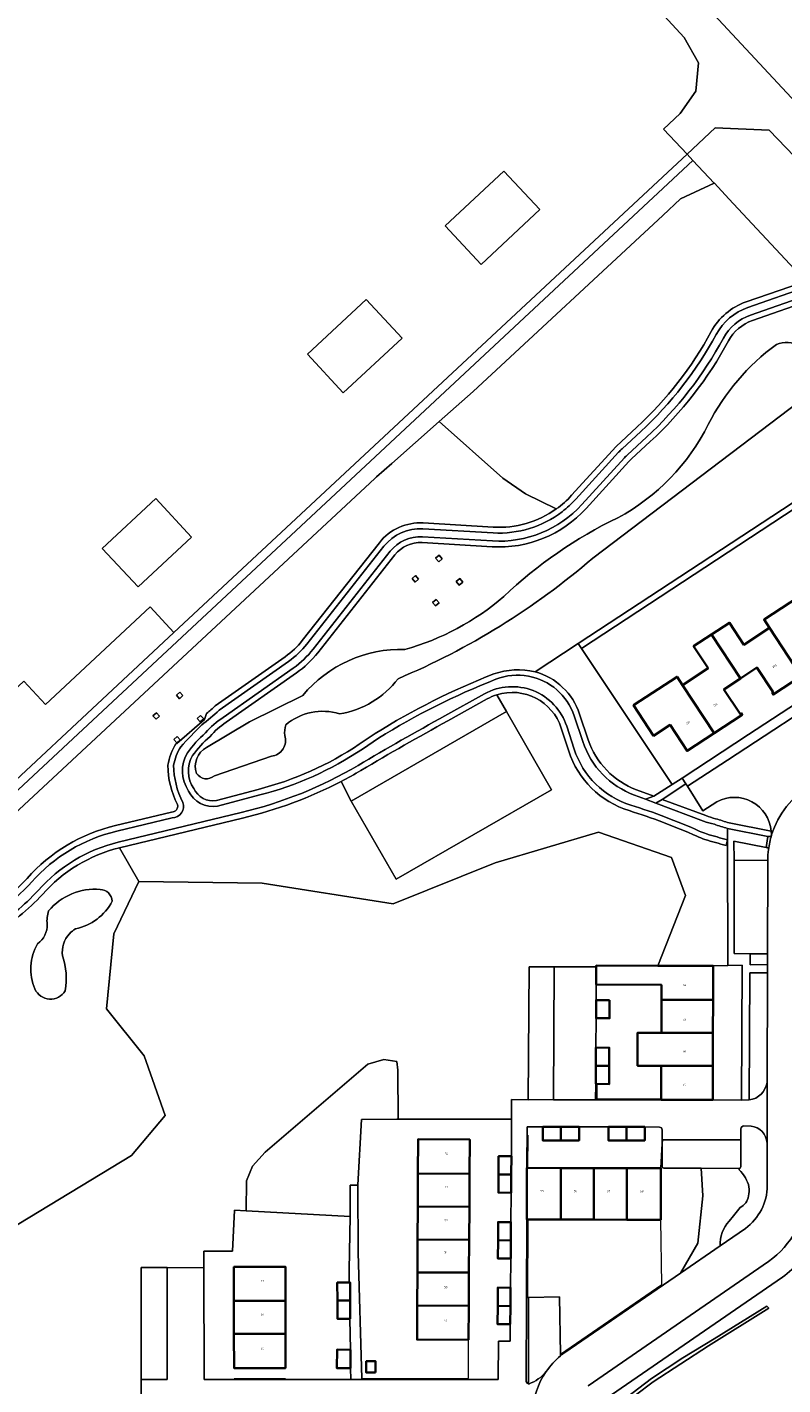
# Model space of a CAD drawing. Header units: metres. Extents: x 197700 to 204338, y 317132 to 325229.
# Tile 322 of 656: x 199390 to 199521, y 319843 to 320078. Entities that reach past the tile are written whole.
import ezdxf
from ezdxf.enums import TextEntityAlignment as Align

# ---------------------------------------------------------------- set-up
doc = ezdxf.new("R2010")
doc.units = ezdxf.units.M
for name, color, linetype, lineweight in [('B-WE-GR-BEPLANTING_CULTUUR_BOSPLANTSOEN-GV', 90, 'Continuous', 18), ('B-WE-GR-BEPLANTING_CULTUUR_HEESTERS-GV', 90, 'Continuous', 18), ('B-WE-IE-TERREINAFSCHEIDING_KUNSTMATIG_HEKWERK-G', 20, 'IE-TERREINAFSCHEIDING-KUNSTMATIG', 18), ('B-WE-IE-TERREINAFSCHEIDING_KUNSTMATIG_MUUR-GV', 90, 'Continuous', 18), ('B-WE-KL-ET_HS_LANDELIJK HOOGSPANNINGSNET-GV', 10, 'Continuous', 18), ('B-WE-OG-BEBOUWING-GV', 7, 'Continuous', 35), ('B-WE-OG-BEBOUWING-T18', 10, 'Continuous', 18), ('B-WE-OG-TERREIN_CULTUURSCHEIDING-GV', 7, 'Continuous', 18), ('B-WE-OG-TERREIN_ERF-GV', 7, 'Continuous', 18), ('B-WE-OG-WATER-GV', 130, 'Continuous', 18), ('B-WE-VH-ONVERHARD-GV', 252, 'Continuous', 18), ('B-WE-VH-VERHARDING_ASFALT-GV', 252, 'Continuous', 18), ('B-WE-VH-VERHARDING_BETONSTRAATSTEEN-GV', 252, 'Continuous', 18), ('B-WE-VH-VERHARDING_OPEN-GV', 252, 'Continuous', 18), ('B-WE-VH-VERHARDING_STRAATBAKSTEEN-GV', 252, 'Continuous', 18), ('B-WE-VH-VERHARDING_TEGEL-GV', 252, 'Continuous', 18)]:
    doc.layers.add(name, color=color, linetype=linetype, lineweight=lineweight)
doc.styles.add('NLCS-ISO-M200-T18', font='NLCS-ISO.ttf', dxfattribs={"height": 0.36})
doc.linetypes.add('IE-TERREINAFSCHEIDING-KUNSTMATIG', pattern='A,4,[82,NLCS.SHX,S=0.75,R=90,X=0,Y=0],4,-2', length=10)

msp = doc.modelspace()

# ---------------------------------------------------------------- linework, layer by layer
at = {"layer": 'B-WE-GR-BEPLANTING_CULTUUR_BOSPLANTSOEN-GV'}
for points in [[(199569, 320079.687), (199567.537, 320078.302), (199551.711, 320063.237), (199522.815, 320036.204), (199511.425, 320048.386), (199508.912, 320051.101), (199508.894, 320051.093), (199503.07, 320048.37), (199500, 320045.522), (199467.16, 320015.06), (199461.243, 320009.839), (199472.301, 320000.058), (199476.197, 319997.345), (199481.527, 319994.733)], [(199514.4, 320030.551), (199523.974, 320033.867)], [(199484.171, 319997.085), (199491.901, 320005.555), (199495.503, 320008.883)], [(199409.628, 319844.045), (199409.625, 319863.422), (199414.125, 319863.423), (199420.51, 319863.385), (199420.475, 319866.272), (199425.449, 319866.255), (199425.787, 319873.356), (199427.829, 319873.242), (199427.87, 319878.449), (199428.893, 319880.999), (199431.101, 319883.395), (199448.885, 319898.655), (199451.671, 319899.445), (199453.938, 319899.062), (199454.112, 319897.582), (199454.124, 319889.106), (199473.777, 319889.117), (199473.786, 319892.492), (199476.666, 319892.47), (199476.843, 319915.487), (199481.179, 319915.475), (199488.447, 319915.454), (199488.448, 319915.697), (199499.123, 319915.67), (199503.886, 319927.842), (199501.491, 319934.379), (199488.843, 319938.794), (199470.973, 319933.466), (199453.287, 319926.376), (199430.566, 319929.957), (199409.234, 319930.252), (199404.895, 319921.182), (199403.606, 319908.202), (199410.171, 319900.079), (199413.819, 319889.733), (199407.969, 319882.81), (199372.396, 319861.317)], [(199361.503, 319812.799), (199361.509, 319811.578), (199371.731, 319819.743), (199371.593, 319826.196), (199371.811, 319830.63), (199372.309, 319831.225), (199372.206, 319835.04), (199372.045, 319841.015), (199375.218, 319840.981), (199409.628, 319841.049), (199409.628, 319844.045)]]:
    msp.add_lwpolyline(points, dxfattribs=at)
for points in [[(199508.359, 320025.412, -0.1865524), (199514.4, 320030.551)], [(199495.503, 320008.883, 0.0821225), (199508.359, 320025.412)], [(199481.527, 319994.733, 0.0665536), (199484.171, 319997.085)]]:
    msp.add_lwpolyline(points, format="xyb", dxfattribs=at)
at = {"layer": 'B-WE-GR-BEPLANTING_CULTUUR_HEESTERS-GV'}
for points in [[(199506.606, 319880.603), (199506.891, 319875.83), (199506.073, 319867.643), (199503.018, 319862.46), (199509.917, 319867.197)], [(199513.188, 319880.342), (199513.184, 319880.59), (199506.606, 319880.603)], [(199511.465, 319871.437), (199512.235, 319872.393), (199513.39, 319873.81)], [(199495.272, 319841.364), (199498.293, 319843.63), (199507.903, 319849.88), (199518.338, 319856.405), (199517.995, 319856.748), (199508.865, 319851.116), (199503.441, 319847.82), (199498.018, 319844.249), (199492.664, 319840.128)]]:
    msp.add_lwpolyline(points, dxfattribs=at)
for points in [[(199514.276, 319878.944, 0.0731756), (199513.188, 319880.342)], [(199514.899, 319877.369, 0.1121609), (199514.276, 319878.944)], [(199514.824, 319875.83, 0.0994008), (199514.899, 319877.369)], [(199513.39, 319873.81, 0.2325636), (199514.824, 319875.83)], [(199509.917, 319867.197, -0.2065052), (199511.465, 319871.437)]]:
    msp.add_lwpolyline(points, format="xyb", dxfattribs=at)
msp.add_lwpolyline([(199476.566, 319858.243), (199476.366, 319858.239), (199476.318, 319843.707), (199476.459, 319843.413), (199476.693, 319843.3), (199476.707, 319858.246)], close=True, dxfattribs=at)
at = {"layer": 'B-WE-IE-TERREINAFSCHEIDING_KUNSTMATIG_HEKWERK-G'}
for points in [[(199511.425, 320048.386), (199522.815, 320036.204), (199551.711, 320063.237), (199567.537, 320078.302), (199569, 320079.687)], [(199505.199, 320055.047), (199504.171, 320056.139)], [(199505.199, 320055.047), (199357.387, 319917.319), (199334.309, 319942.682), (199332.353, 319941.036)], [(199508.894, 320051.093), (199505.199, 320055.047)], [(199511.425, 320048.386), (199508.912, 320051.101)], [(199446.025, 319944.163), (199472.904, 319959.652)], [(199472.904, 319959.652), (199480.705, 319946.114), (199453.826, 319930.625)], [(199453.826, 319930.625), (199446.025, 319944.163)], [(199499.123, 319915.67), (199503.886, 319927.842), (199501.491, 319934.379), (199488.843, 319938.794), (199470.973, 319933.466), (199453.287, 319926.376), (199430.566, 319929.957), (199409.234, 319930.252)], [(199409.234, 319930.252), (199404.895, 319921.182), (199403.606, 319908.202), (199410.171, 319900.079), (199413.819, 319889.733), (199407.969, 319882.81), (199372.396, 319861.317), (199355.708, 319847.534), (199338.961, 319846.706), (199332.646, 319845.036), (199326.82, 319838.531), (199320.74, 319832.109), (199313.957, 319826.89), (199309.201, 319822.134), (199284.79, 319802.524), (199271.846, 319786.344)], [(199427.829, 319873.242), (199427.87, 319878.449), (199428.893, 319880.999), (199431.101, 319883.395), (199448.885, 319898.655), (199451.671, 319899.445), (199453.938, 319899.062), (199454.112, 319897.582), (199454.124, 319889.106)], [(199488.559, 319895.198), (199488.537, 319892.63), (199499.711, 319892.641)], [(199454.124, 319889.106), (199453.939, 319889.106), (199447.791, 319889.034), (199447.142, 319877.743), (199447.143, 319877.668)], [(199473.777, 319889.117), (199454.124, 319889.106)], [(199476.627, 319880.663), (199476.659, 319886.322)], [(199447.143, 319877.668), (199447.231, 319866.041)], [(199425.449, 319866.255), (199425.787, 319873.356), (199427.829, 319873.242)], [(199427.829, 319873.242), (199445.837, 319872.238)], [(199445.837, 319872.238), (199445.704, 319866.131)], [(199476.611, 319871.75), (199476.566, 319858.243)], [(199482.263, 319848.452), (199499.824, 319860.51), (199499.632, 319871.698)], [(199425.449, 319866.255), (199420.475, 319866.272), (199420.51, 319863.385)], [(199445.704, 319866.131), (199445.635, 319862.997)], [(199476.707, 319858.246), (199482.111, 319858.348), (199482.263, 319848.452)], [(199476.366, 319858.239), (199476.566, 319858.243)], [(199476.566, 319858.243), (199476.707, 319858.246)], [(199447.847, 319844.252), (199466.307, 319844.255), (199466.344, 319850.927)], [(199482.263, 319848.452), (199482.268, 319848.143)], [(199425.721, 319844.247), (199434.63, 319844.247)]]:
    msp.add_lwpolyline(points, dxfattribs=at)
at = {"layer": 'B-WE-IE-TERREINAFSCHEIDING_KUNSTMATIG_MUUR-GV'}
msp.add_lwpolyline([(199546.627, 320020.652), (199550.757, 320014.325), (199485.319, 319971.433), (199485.901, 319970.583), (199552.153, 320014.057), (199546.902, 320022.076)], dxfattribs=at)
at = {"layer": 'B-WE-KL-ET_HS_LANDELIJK HOOGSPANNINGSNET-GV'}
for points in [[(199460.636, 319986.187), (199461.164, 319985.587), (199461.765, 319986.116), (199461.236, 319986.716)], [(199456.549, 319982.661), (199457.078, 319982.061), (199457.678, 319982.589), (199457.149, 319983.19)], [(199464.205, 319982.138), (199464.734, 319981.537), (199465.334, 319982.066), (199464.805, 319982.666)], [(199460.11, 319978.533), (199460.639, 319977.933), (199461.239, 319978.462), (199460.711, 319979.062)], [(199415.728, 319962.475), (199416.262, 319961.88), (199416.857, 319962.414), (199416.323, 319963.009)], [(199411.674, 319958.911), (199412.208, 319958.315), (199412.804, 319958.85), (199412.27, 319959.445)], [(199419.334, 319958.459), (199419.869, 319957.863), (199420.464, 319958.397), (199419.93, 319958.993)], [(199415.273, 319954.817), (199415.808, 319954.221), (199416.403, 319954.755), (199415.869, 319955.351)]]:
    msp.add_lwpolyline(points, close=True, dxfattribs=at)
at = {"layer": 'B-WE-OG-BEBOUWING-GV'}
for points in [[(199523.944, 319965.778), (199528.604, 319968.832), (199525.651, 319973.337), (199528.518, 319975.223), (199525.047, 319980.508), (199517.512, 319975.562), (199518.45, 319974.127)], [(199508.417, 319972.983), (199513.426, 319965.379), (199516.265, 319967.26), (199519.074, 319962.989), (199518.892, 319962.853), (199519.069, 319962.584), (199523.944, 319965.778), (199518.45, 319974.127), (199514.015, 319971.22), (199511.536, 319975.015)], [(199513.426, 319965.379), (199508.417, 319972.983), (199505.323, 319970.967), (199507.816, 319967.152), (199503.39, 319964.25), (199508.868, 319955.897), (199513.728, 319959.088), (199513.554, 319959.36), (199513.374, 319959.245), (199510.573, 319963.488)], [(199508.868, 319955.897), (199503.39, 319964.25), (199502.446, 319965.685), (199494.926, 319960.759), (199498.381, 319955.482), (199501.239, 319957.35), (199504.197, 319952.831)], [(199499.123, 319915.67), (199488.448, 319915.697), (199488.447, 319915.454), (199488.442, 319912.391), (199499.751, 319912.344), (199499.746, 319909.758), (199508.673, 319909.742), (199508.688, 319915.645), (199499.758, 319915.668)], [(199490.765, 319909.716), (199488.435, 319909.722), (199488.427, 319906.575), (199490.757, 319906.569)], [(199508.673, 319909.742), (199499.746, 319909.758), (199499.734, 319904.058), (199508.658, 319904.042)], [(199499.722, 319898.348), (199508.643, 319898.342), (199508.658, 319904.042), (199499.734, 319904.058), (199495.615, 319904.058), (199495.615, 319898.348)], [(199488.385, 319901.492), (199488.372, 319898.346), (199490.702, 319898.336), (199490.703, 319898.556), (199490.715, 319901.482)], [(199488.359, 319895.199), (199488.559, 319895.198), (199490.689, 319895.19), (199490.702, 319898.336), (199488.372, 319898.346)], [(199499.722, 319898.348), (199499.711, 319892.641), (199499.711, 319892.441), (199508.628, 319892.432), (199508.643, 319898.342)], [(199482.333, 319885.43), (199482.338, 319887.76), (199479.187, 319887.766), (199479.182, 319885.436)], [(199482.338, 319887.76), (199482.333, 319885.43), (199485.484, 319885.423), (199485.489, 319887.753)], [(199493.708, 319887.76), (199490.558, 319887.763), (199490.556, 319885.433), (199493.706, 319885.43)], [(199493.708, 319887.76), (199493.706, 319885.43), (199496.856, 319885.426), (199496.859, 319887.756)], [(199466.503, 319879.637), (199466.536, 319885.569), (199457.606, 319885.619), (199457.576, 319879.679)], [(199471.528, 319879.545), (199473.738, 319879.53), (199473.76, 319882.686), (199471.55, 319882.701)], [(199457.576, 319879.679), (199457.547, 319873.979), (199466.472, 319873.937), (199466.503, 319879.637)], [(199473.738, 319879.53), (199471.528, 319879.545), (199471.507, 319876.389), (199473.717, 319876.374)], [(199476.411, 319871.75), (199476.611, 319871.75), (199482.322, 319871.737), (199482.327, 319880.654), (199476.627, 319880.663), (199476.427, 319880.663)], [(199482.322, 319871.737), (199488.022, 319871.724), (199488.047, 319880.645), (199482.327, 319880.654)], [(199488.047, 319880.645), (199488.022, 319871.724), (199493.722, 319871.711), (199493.737, 319880.636)], [(199493.722, 319871.711), (199499.632, 319871.698), (199499.659, 319880.626), (199493.737, 319880.636)], [(199466.44, 319868.247), (199466.472, 319873.937), (199457.547, 319873.979), (199457.519, 319868.289)], [(199473.652, 319868.136), (199473.669, 319871.292), (199471.459, 319871.304), (199471.442, 319868.148)], [(199466.409, 319862.547), (199466.44, 319868.247), (199457.519, 319868.289), (199457.49, 319862.589)], [(199473.634, 319864.979), (199473.652, 319868.136), (199471.442, 319868.148), (199471.424, 319864.991)], [(199434.625, 319857.683), (199434.622, 319863.563), (199425.692, 319863.549), (199425.701, 319857.649)], [(199445.631, 319860.844), (199443.601, 319860.838), (199443.61, 319857.7), (199445.82, 319857.707), (199445.811, 319860.845)], [(199457.461, 319856.869), (199466.377, 319856.827), (199466.409, 319862.547), (199457.49, 319862.589)], [(199473.592, 319856.77), (199473.615, 319859.935), (199471.405, 319859.951), (199471.382, 319856.786)], [(199425.701, 319857.649), (199425.71, 319851.949), (199434.627, 319851.973), (199434.625, 319857.683)], [(199445.749, 319854.569), (199445.829, 319854.569), (199445.82, 319857.707), (199443.61, 319857.7), (199443.619, 319854.563)], [(199466.344, 319850.927), (199466.377, 319856.827), (199457.461, 319856.869), (199457.431, 319850.97)], [(199473.57, 319853.605), (199473.592, 319856.77), (199471.382, 319856.786), (199471.36, 319853.621)], [(199425.71, 319851.949), (199425.719, 319846.041), (199434.63, 319846.033), (199434.627, 319851.973)], [(199445.904, 319849.211), (199443.58, 319849.232), (199443.551, 319846.012), (199445.875, 319845.991)], [(199450.211, 319845.278), (199450.221, 319847.208), (199448.607, 319847.216), (199448.597, 319845.286)]]:
    msp.add_lwpolyline(points, close=True, dxfattribs=at)
at = {"layer": 'B-WE-OG-TERREIN_CULTUURSCHEIDING-GV'}
for points in [[(199523.974, 320033.867), (199514.4, 320030.551)], [(199514.73, 320029.607), (199525.282, 320033.293)], [(199525.743, 320031.971), (199515.192, 320028.285)], [(199515.522, 320027.341), (199526.073, 320031.027)], [(199526.073, 320031.027), (199515.522, 320027.341)], [(199485.319, 319971.433), (199550.757, 320014.325), (199546.627, 320020.652)], [(199523.73, 320013.364), (199487.852, 319986.198)], [(199481.527, 319994.733), (199476.197, 319997.345), (199472.301, 320000.058), (199461.243, 320009.839), (199453.024, 320002.587)], [(199495.503, 320008.883), (199491.901, 320005.555), (199484.171, 319997.085)], [(199492.922, 320005.137), (199496.181, 320008.148)], [(199497.131, 320007.119), (199493.872, 320004.109)], [(199494.55, 320003.374), (199497.809, 320006.384)], [(199497.809, 320006.384), (199494.55, 320003.374)], [(199484.91, 319996.411), (199492.322, 320004.533)], [(199453.024, 320002.587), (199450.392, 320000.265), (199450.107, 320000), (199366.789, 319922.553), (199355.855, 319912.604), (199332.901, 319891.724), (199332.22, 319891.105), (199331.061, 319890.051), (199326.839, 319886.269), (199298.313, 319859.444), (199297.897, 319860.07), (199296.085, 319858.397), (199298.901, 319854.827), (199305.248, 319861.26)], [(199493.356, 320003.589), (199485.945, 319995.467)], [(199486.684, 319994.793), (199494.095, 320002.915)], [(199494.095, 320002.915), (199486.684, 319994.793)], [(199470.606, 319991.574), (199458.496, 319992.293)], [(199458.496, 319992.293), (199470.606, 319991.574)], [(199458.437, 319991.295), (199470.619, 319990.572)], [(199450.894, 319988.881), (199437.537, 319971.934)], [(199437.537, 319971.934), (199450.894, 319988.881)], [(199438.322, 319971.315), (199451.679, 319988.262)], [(199458.295, 319988.9), (199470.405, 319988.18)], [(199470.405, 319988.18), (199458.295, 319988.9)], [(199470.464, 319989.178), (199458.354, 319989.898)], [(199452.779, 319987.395), (199439.421, 319970.448)], [(199440.206, 319969.829), (199453.564, 319986.776)], [(199453.564, 319986.776), (199440.206, 319969.829)], [(199477.86, 319966.544), (199485.319, 319971.433)], [(199501.614, 319947.012), (199485.901, 319970.583), (199485.319, 319971.433), (199477.86, 319966.544)], [(199434.594, 319969.148), (199422.474, 319960.618)], [(199422.474, 319960.618), (199434.594, 319969.148)], [(199423.139, 319959.872), (199435.169, 319968.33)], [(199435.974, 319967.185), (199423.83, 319958.646)], [(199424.367, 319957.803), (199436.549, 319966.367)], [(199436.549, 319966.367), (199424.367, 319957.803)], [(199420.974, 319953.445), (199428.407, 319957.893), (199437.624, 319962.44)], [(199471.232, 319962.554), (199472.904, 319959.652), (199480.705, 319946.114), (199453.826, 319930.625), (199446.025, 319944.163), (199444.262, 319947.558)], [(199444.262, 319947.558), (199446.025, 319944.163), (199472.904, 319959.652), (199471.232, 319962.554)], [(199469.077, 319962.712), (199462.243, 319958.907)], [(199469.563, 319961.838), (199462.724, 319958.03)], [(199462.724, 319958.03), (199469.563, 319961.838)], [(199420.973, 319959.316), (199420.599, 319958.266), (199415.816, 319954.123), (199415.628, 319954.076)], [(199415.628, 319954.076), (199415.816, 319954.123), (199420.599, 319958.266), (199420.973, 319959.316)], [(199484.63, 319953.134), (199483.336, 319957.101)], [(199484.625, 319958.897), (199486.112, 319954.46)], [(199487.06, 319954.778), (199485.574, 319959.212)], [(199485.574, 319959.212), (199487.06, 319954.778)], [(199450.18, 319955.86), (199447.401, 319954)], [(199447.401, 319954), (199450.18, 319955.86)], [(199447.957, 319953.169), (199450.736, 319955.029)], [(199483.679, 319952.824), (199482.385, 319956.793)], [(199482.385, 319956.793), (199483.679, 319952.824)], [(199432.217, 319951.913), (199422.322, 319948.524)], [(199429.906, 319946.188), (199422.658, 319944.247)], [(199422.658, 319944.247), (199429.906, 319946.188)], [(199495.082, 319945.176), (199496.973, 319944.469), (199498.42, 319944.996), (199495.432, 319946.113)], [(199495.432, 319946.113), (199498.42, 319944.996), (199501.614, 319947.012)], [(199509.355, 319944.037), (199506.931, 319942.456), (199504.259, 319946.724), (199503.961, 319947.172), (199499.845, 319944.463), (199507.405, 319941.638)], [(199422.867, 319943.268), (199430.165, 319945.222)], [(199507.405, 319941.638), (199499.845, 319944.463), (199498.781, 319943.794), (199507.055, 319940.701)], [(199414.911, 319942.267), (199405.191, 319939.917)], [(199405.191, 319939.917), (199414.911, 319942.267)], [(199405.426, 319938.945), (199415.027, 319941.266)], [(199426.938, 319942.185), (199405.646, 319937.037)], [(199427.173, 319941.213), (199405.881, 319936.065), (199409.234, 319930.252), (199430.566, 319929.957), (199453.287, 319926.376), (199470.973, 319933.466), (199488.843, 319938.794), (199501.491, 319934.379), (199503.886, 319927.842), (199499.123, 319915.67), (199499.758, 319915.668)], [(199405.881, 319936.065), (199427.173, 319941.213)], [(199511.196, 319939.417), (199518.176, 319938.059)], [(199518.817, 319938.384), (199518.72, 319938.972), (199511.49, 319940.373)], [(199511.49, 319940.373), (199518.72, 319938.972)], [(199271.846, 319786.344), (199284.79, 319802.524), (199309.201, 319822.134), (199313.957, 319826.89), (199320.74, 319832.109), (199326.82, 319838.531), (199332.646, 319845.036), (199338.961, 319846.706), (199355.708, 319847.534), (199372.396, 319861.317), (199407.969, 319882.81), (199413.819, 319889.733), (199410.171, 319900.079), (199403.606, 319908.202), (199404.895, 319921.182), (199409.234, 319930.252), (199405.881, 319936.065)], [(199499.758, 319915.668), (199508.688, 319915.645), (199511.225, 319915.718), (199511.198, 319937.458), (199510.951, 319936.489)], [(199510.951, 319936.489), (199511.198, 319937.458)], [(199518.042, 319936.108), (199517.865, 319936.143), (199512.283, 319937.242), (199512.358, 319933.891), (199518.169, 319933.942)], [(199518.176, 319938.059), (199518.364, 319938.022)], [(199518.036, 319895.435), (199518.104, 319914.452), (199515.052, 319914.439), (199514.957, 319892.432)], [(199513.514, 319887.422), (199513.511, 319885.519), (199513.503, 319880.921), (199513.366, 319880.654), (199513.184, 319880.59), (199513.188, 319880.342)], [(199515.256, 319887.908), (199514.02, 319887.938)], [(199518.064, 319877.589), (199518.032, 319884.981)], [(199513.39, 319873.81), (199512.235, 319872.393), (199511.465, 319871.437)], [(199509.917, 319867.197), (199514.29, 319870.2)], [(199520.686, 319861.743), (199489.237, 319840.121), (199487.943, 319837.421), (199487.936, 319833.604), (199510.031, 319833.612), (199510.03, 319835.572), (199542.719, 319835.543), (199542.774, 319835.543), (199543.43, 319835.596)], [(199482.268, 319848.143), (199482.263, 319848.452), (199482.111, 319858.348), (199476.707, 319858.246), (199476.693, 319843.3), (199476.752, 319843.271)], [(199492.664, 319840.128), (199498.018, 319844.249), (199503.441, 319847.82), (199508.865, 319851.116), (199517.995, 319856.748), (199518.338, 319856.405), (199507.903, 319849.88), (199498.293, 319843.63), (199495.272, 319841.364)]]:
    msp.add_lwpolyline(points, dxfattribs=at)
for points in [[(199514.4, 320030.551, 0.1865524), (199508.359, 320025.412)], [(199509.238, 320024.935, -0.1865647), (199514.73, 320029.607)], [(199515.192, 320028.285, 0.1865101), (199510.468, 320024.268)], [(199508.359, 320025.412, -0.0821225), (199495.503, 320008.883)], [(199511.347, 320023.791, -0.1865624), (199515.522, 320027.341)], [(199515.522, 320027.341, 0.1865624), (199511.347, 320023.791)], [(199496.181, 320008.148, 0.0821257), (199509.238, 320024.935)], [(199510.468, 320024.268, -0.0821397), (199497.131, 320007.119)], [(199497.809, 320006.384, 0.0821425), (199511.347, 320023.791)], [(199511.347, 320023.791, -0.0821425), (199497.809, 320006.384)], [(199507.849, 320009.342, -0.1159401), (199519.654, 320023.205)], [(199519.654, 320023.205, -0.9606074), (199523.73, 320013.364)], [(199492.189, 319993.189, 0.1539961), (199507.849, 320009.342)], [(199492.322, 320004.533, -0.0215784), (199492.922, 320005.137)], [(199493.872, 320004.109, 0.0212136), (199493.356, 320003.589)], [(199494.095, 320002.915, -0.0218537), (199494.55, 320003.374)], [(199494.55, 320003.374, 0.0218537), (199494.095, 320002.915)], [(199484.171, 319997.085, -0.0665536), (199481.527, 319994.733)], [(199470.405, 319988.18, 0.2263234), (199486.684, 319994.793)], [(199486.684, 319994.793, -0.2263234), (199470.405, 319988.18)], [(199485.945, 319995.467, -0.2263211), (199470.464, 319989.178)], [(199481.527, 319994.733, -0.1724993), (199470.606, 319991.574)], [(199470.606, 319991.574, 0.1724993), (199481.527, 319994.733)], [(199482.538, 319994.238, 0.0451047), (199484.91, 319996.411)], [(199458.496, 319992.293, 0.2453873), (199450.894, 319988.881)], [(199450.894, 319988.881, -0.2453873), (199458.496, 319992.293)], [(199470.619, 319990.572, 0.1787973), (199482.538, 319994.238)], [(199472.433, 319979.568, -0.0779907), (199492.189, 319993.189)], [(199451.679, 319988.262, -0.2453453), (199458.437, 319991.295)], [(199458.354, 319989.898, 0.2453168), (199452.779, 319987.395)], [(199453.564, 319986.776, -0.2452082), (199458.295, 319988.9)], [(199458.295, 319988.9, 0.2452082), (199453.564, 319986.776)], [(199487.852, 319986.198, -0.0780234), (199454.123, 319965.343)], [(199455.327, 319970.406, 0.109929), (199472.433, 319979.568)], [(199437.537, 319971.934, -0.0724847), (199434.594, 319969.148)], [(199434.594, 319969.148, 0.0724847), (199437.537, 319971.934)], [(199435.169, 319968.33, 0.0726434), (199438.322, 319971.315)], [(199439.421, 319970.448, -0.0727462), (199435.974, 319967.185)], [(199436.549, 319966.367, 0.0728835), (199440.206, 319969.829)], [(199440.206, 319969.829, -0.0728835), (199436.549, 319966.367)], [(199437.624, 319962.44, -0.2302104), (199455.327, 319970.406)], [(199477.86, 319966.544, 0.1382748), (199470.706, 319966.169)], [(199470.706, 319966.169, -0.1382748), (199477.86, 319966.544)], [(199485.574, 319959.212, 0.2500442), (199477.86, 319966.544)], [(199477.86, 319966.544, -0.2500442), (199485.574, 319959.212)], [(199454.123, 319965.343, -0.1926626), (199443.993, 319959.257)], [(199470.706, 319966.169, 0.0469224), (199450.18, 319955.86)], [(199450.18, 319955.86, -0.0469224), (199470.706, 319966.169)], [(199450.736, 319955.029, -0.0469202), (199471.069, 319965.237)], [(199471.069, 319965.237, -0.1399643), (199476.702, 319965.785)], [(199476.702, 319965.785, -0.2737532), (199484.625, 319958.897)], [(199483.336, 319957.101, 0.4721817), (199469.077, 319962.712)], [(199471.232, 319962.554, 0.0511168), (199469.563, 319961.838)], [(199469.563, 319961.838, -0.0511168), (199471.232, 319962.554)], [(199482.385, 319956.793, 0.4112655), (199471.232, 319962.554)], [(199471.232, 319962.554, -0.4112655), (199482.385, 319956.793)], [(199420.133, 319957.339, 0.0142052), (199423.139, 319959.872)], [(199422.474, 319960.618, -0.0069713), (199420.973, 319959.316)], [(199420.973, 319959.316, 0.0069713), (199422.474, 319960.618)], [(199443.993, 319959.257, 0.2563365), (199434.669, 319957.347)], [(199416.478, 319953.549, -0.0162691), (199420.133, 319957.339)], [(199423.83, 319958.646, 0.0783807), (199420.799, 319955.969)], [(199421.57, 319955.332, -0.0782139), (199424.367, 319957.803)], [(199424.367, 319957.803, 0.0782139), (199421.57, 319955.332)], [(199434.669, 319957.347, 0.0823007), (199434.491, 319955.524)], [(199462.243, 319958.907, 0.0081869), (199447.201, 319950.328)], [(199462.724, 319958.03, 0.008194), (199447.708, 319949.466)], [(199447.708, 319949.466, -0.008194), (199462.724, 319958.03)], [(199420.799, 319955.969, 0.0542456), (199417.637, 319952.535)], [(199418.5, 319952.031, -0.0541204), (199421.57, 319955.332)], [(199421.57, 319955.332, 0.0541204), (199418.5, 319952.031)], [(199434.491, 319955.524, -0.4686499), (199432.217, 319951.913)], [(199495.432, 319946.113, -0.2261475), (199487.06, 319954.778)], [(199487.06, 319954.778, 0.2261475), (199495.432, 319946.113)], [(199415.628, 319954.076, 0.0939448), (199414.255, 319950.361)], [(199414.255, 319950.361, -0.0939448), (199415.628, 319954.076)], [(199415.255, 319950.373, -0.0940235), (199416.478, 319953.549)], [(199417.637, 319952.535, 0.2885143), (199417.854, 319945.905)], [(199419.225, 319948.961, -0.374998), (199420.974, 319953.445)], [(199447.401, 319954, -0.0850751), (199429.906, 319946.188)], [(199429.906, 319946.188, 0.0850751), (199447.401, 319954)], [(199430.165, 319945.222, 0.0850843), (199447.957, 319953.169)], [(199494.141, 319942.505, -0.2431569), (199483.679, 319952.824)], [(199483.679, 319952.824, 0.2431569), (199494.141, 319942.505)], [(199494.438, 319943.46, -0.2432008), (199484.63, 319953.134)], [(199486.112, 319954.46, 0.2261356), (199495.082, 319945.176)], [(199414.255, 319950.361, 0.1139513), (199415.915, 319943.545)], [(199415.915, 319943.545, -0.1139513), (199414.255, 319950.361)], [(199416.839, 319943.933, -0.1150505), (199415.255, 319950.373)], [(199418.761, 319946.326, -0.2883255), (199418.5, 319952.031)], [(199418.5, 319952.031, 0.2883255), (199418.761, 319946.326)], [(199447.201, 319950.328, -0.0752121), (199426.938, 319942.185)], [(199422.322, 319948.524, -0.4538778), (199419.225, 319948.961)], [(199447.708, 319949.466, -0.0132158), (199444.262, 319947.558)], [(199444.262, 319947.558, 0.0132158), (199447.708, 319949.466)], [(199417.854, 319945.905, 0.3382177), (199422.867, 319943.268)], [(199422.658, 319944.247, -0.3347719), (199418.761, 319946.326)], [(199418.761, 319946.326, 0.3347719), (199422.658, 319944.247)], [(199444.262, 319947.558, -0.0618249), (199427.173, 319941.213)], [(199427.173, 319941.213, 0.0618249), (199444.262, 319947.558)], [(199415.915, 319943.545, -0.5227463), (199414.911, 319942.267)], [(199414.911, 319942.267, 0.5227463), (199415.915, 319943.545)], [(199415.027, 319941.266, 0.5109715), (199416.839, 319943.933)], [(199506.28, 319938.981, 0.0300822), (199494.438, 319943.46)], [(199518.72, 319938.972, 0.5416801), (199509.355, 319944.037)], [(199505.871, 319938.069, 0.0300698), (199494.141, 319942.505)], [(199494.141, 319942.505, -0.0300698), (199505.871, 319938.069)], [(199507.055, 319940.701, 0.0323505), (199508.906, 319940.142)], [(199509.133, 319941.116, -0.032581), (199507.405, 319941.638)], [(199507.405, 319941.638, 0.032581), (199509.133, 319941.116)], [(199511.49, 319940.373, -0.0040815), (199509.133, 319941.116)], [(199509.133, 319941.116, 0.0040815), (199511.49, 319940.373)], [(199405.191, 319939.917, 0.1563086), (199389.886, 319930.776)], [(199389.886, 319930.776, -0.1563086), (199405.191, 319939.917)], [(199390.627, 319930.104, -0.1563107), (199405.426, 319938.945)], [(199507.551, 319938.479, -0.0228377), (199506.28, 319938.981)], [(199511.198, 319937.458, -0.0114928), (199507.551, 319938.479)], [(199508.906, 319940.142, 0.0040747), (199511.196, 319939.417)], [(199518.364, 319938.022, 0.3664179), (199518.815, 319938.274)], [(199518.815, 319938.274, 0.0916494), (199518.817, 319938.384)], [(199405.646, 319937.037, 0.1540357), (199391.811, 319928.689)], [(199405.881, 319936.065, 0.1540636), (199392.542, 319928.006)], [(199392.542, 319928.006, -0.1540636), (199405.881, 319936.065)], [(199507.259, 319937.522, -0.0227725), (199505.871, 319938.069)], [(199505.871, 319938.069, 0.0227725), (199507.259, 319937.522)], [(199510.951, 319936.489, -0.0113635), (199507.259, 319937.522)], [(199507.259, 319937.522, 0.0113635), (199510.951, 319936.489)], [(199518.282, 319935.777, 0.3949106), (199518.042, 319936.108)], [(199518.169, 319933.942, -0.0310456), (199518.282, 319935.777)], [(199389.886, 319930.776, -0.0636803), (199381.912, 319924.17)], [(199381.912, 319924.17, 0.0636803), (199389.886, 319930.776)], [(199382.478, 319923.345, 0.0636248), (199390.627, 319930.104)], [(199393.604, 319925.141, -0.2431106), (199402.531, 319928.876)], [(199402.531, 319928.876, -0.3925397), (199404.623, 319926.823)], [(199391.811, 319928.689, -0.0635173), (199383.663, 319921.929)], [(199392.542, 319928.006, -0.0634543), (199384.172, 319921.068)], [(199384.172, 319921.068, 0.0634543), (199392.542, 319928.006)], [(199404.623, 319926.823, -0.2236747), (199398.284, 319922.046)], [(199393.356, 319922.862, -0.1132512), (199393.604, 319925.141)], [(199391.68, 319919.466, 0.2616834), (199393.356, 319922.862)], [(199398.284, 319922.046, 0.0846311), (199397.218, 319921.201)], [(199391.231, 319911.652, -0.2397154), (199391.68, 319919.466)], [(199397.218, 319921.201, 0.2212008), (199396.022, 319917.382)], [(199396.022, 319917.382, -0.120512), (199396.484, 319911.339)], [(199396.484, 319911.339, -0.6154169), (199391.231, 319911.652)], [(199514.957, 319892.432, 0.3298318), (199518.036, 319895.435)], [(199514.02, 319887.938, 0.4715766), (199513.514, 319887.422)], [(199518.032, 319884.981, 0.365255), (199515.256, 319887.908)], [(199513.188, 319880.342, -0.0731756), (199514.276, 319878.944)], [(199514.276, 319878.944, -0.1121609), (199514.899, 319877.369)], [(199514.29, 319870.2, 0.2387344), (199518.064, 319877.589)], [(199514.899, 319877.369, -0.0994008), (199514.824, 319875.83)], [(199514.824, 319875.83, -0.2325636), (199513.39, 319873.81)], [(199511.465, 319871.437, 0.2065052), (199509.917, 319867.197)], [(199526.187, 319868.071, -0.1025222), (199520.686, 319861.743)], [(199479.787, 319845.426, -0.067736), (199482.268, 319848.143)], [(199476.752, 319843.271, 0.1379766), (199479.787, 319845.426)]]:
    msp.add_lwpolyline(points, format="xyb", dxfattribs=at)
for points in [[(199460.636, 319986.187), (199461.236, 319986.716), (199461.765, 319986.116), (199461.164, 319985.587)], [(199456.549, 319982.661), (199457.149, 319983.19), (199457.678, 319982.589), (199457.078, 319982.061)], [(199464.205, 319982.138), (199464.805, 319982.666), (199465.334, 319982.066), (199464.734, 319981.537)], [(199460.11, 319978.533), (199460.711, 319979.062), (199461.239, 319978.462), (199460.639, 319977.933)], [(199415.728, 319962.475), (199416.323, 319963.009), (199416.857, 319962.414), (199416.262, 319961.88)], [(199411.674, 319958.911), (199412.27, 319959.445), (199412.804, 319958.85), (199412.208, 319958.315)], [(199419.334, 319958.459), (199419.93, 319958.993), (199420.464, 319958.397), (199419.869, 319957.863)], [(199415.273, 319954.817), (199415.869, 319955.351), (199416.403, 319954.755), (199415.808, 319954.221)], [(199518.13, 319915.872), (199518.134, 319917.743), (199515.125, 319917.751), (199515.131, 319915.842)], [(199454.124, 319889.106), (199454.112, 319897.582), (199453.938, 319899.062), (199451.671, 319899.445), (199448.885, 319898.655), (199431.101, 319883.395), (199428.893, 319880.999), (199427.87, 319878.449), (199427.829, 319873.242), (199445.837, 319872.238), (199445.837, 319877.668), (199447.143, 319877.668), (199447.142, 319877.743), (199447.791, 319889.034), (199453.939, 319889.106)]]:
    msp.add_lwpolyline(points, close=True, dxfattribs=at)
at = {"layer": 'B-WE-OG-TERREIN_ERF-GV'}
for points in [[(199423.775, 320171.941), (199419.284, 320167.722), (199503.673, 320076.343), (199506.169, 320071.942), (199505.719, 320067.027), (199502.984, 320063.164), (199500.108, 320060.458), (199504.171, 320056.139), (199509.06, 320060.695), (199518.396, 320060.271), (199530.047, 320048.144), (199550.009, 320067.322), (199544.153, 320073.417), (199543.203, 320072.504), (199537.699, 320067.216), (199532.49, 320062.311)], [(199525.405, 320062.542), (199484.447, 320106.471), (199469.918, 320122.226), (199457.843, 320135.18), (199423.775, 320171.941)], [(199389.298, 319964.922), (199393.063, 319960.882), (199411.188, 319977.77), (199415.313, 319973.343), (199504.171, 320056.139), (199500.108, 320060.458), (199502.984, 320063.164), (199505.719, 320067.027), (199506.169, 320071.942), (199503.673, 320076.343), (199419.284, 320167.722)], [(199502.236, 320131.444), (199499.884, 320129.171), (199469.706, 320131.186), (199457.843, 320135.18), (199469.918, 320122.226), (199475.566, 320125.635), (199495.629, 320124.301), (199499.336, 320120.601), (199484.447, 320106.471), (199525.405, 320062.542)], [(199532.128, 320084.497), (199543.203, 320072.504), (199544.153, 320073.417), (199550.009, 320067.322), (199530.047, 320048.144), (199518.396, 320060.271), (199509.06, 320060.695), (199504.171, 320056.139), (199505.199, 320055.047), (199508.894, 320051.093), (199508.912, 320051.101), (199511.425, 320048.386), (199522.815, 320036.204), (199551.711, 320063.237), (199567.537, 320078.302)], [(199505.199, 320055.047), (199504.171, 320056.139), (199415.313, 319973.343), (199373.71, 319934.578), (199356.009, 319953.575)], [(199344.725, 319953.996), (199331.645, 319941.903), (199332.353, 319941.036), (199334.309, 319942.682), (199357.387, 319917.319), (199505.199, 320055.047)], [(199552.153, 320014.057), (199485.901, 319970.583), (199501.614, 319947.012), (199503.323, 319948.13), (199514.838, 319955.66), (199532.946, 319967.52)], [(199523.944, 319965.778), (199519.069, 319962.584), (199518.892, 319962.853), (199519.074, 319962.989), (199516.265, 319967.26), (199513.426, 319965.379), (199510.573, 319963.488), (199513.374, 319959.245), (199513.554, 319959.36), (199513.728, 319959.088), (199508.868, 319955.897), (199504.197, 319952.831), (199501.239, 319957.35), (199498.381, 319955.482), (199494.926, 319960.759), (199502.446, 319965.685), (199503.39, 319964.25), (199507.816, 319967.152), (199505.323, 319970.967), (199508.417, 319972.983), (199511.536, 319975.015), (199514.015, 319971.22), (199518.45, 319974.127), (199517.512, 319975.562), (199525.047, 319980.508)], [(199356.009, 319953.575), (199373.71, 319934.578), (199415.313, 319973.343), (199411.188, 319977.77), (199393.063, 319960.882), (199389.298, 319964.922), (199385.476, 319961.36), (199386.562, 319960.194), (199377.315, 319951.579), (199371.093, 319958.257), (199369.147, 319956.443), (199376.232, 319948.839), (199375.999, 319948.62), (199375.78, 319948.853), (199371.238, 319944.579), (199371.458, 319944.346), (199371.232, 319944.134), (199350.53, 319966.525)], [(199483.029, 319848.735), (199503.018, 319862.46), (199506.073, 319867.643), (199506.891, 319875.83), (199506.606, 319880.603), (199500.16, 319880.616), (199499.958, 319880.692), (199499.859, 319880.92), (199499.875, 319884.913), (199499.659, 319880.626), (199499.632, 319871.698), (199493.722, 319871.711), (199488.022, 319871.724), (199482.322, 319871.737), (199476.611, 319871.75)], [(199476.611, 319871.75), (199476.411, 319871.75), (199476.366, 319858.239), (199476.566, 319858.243), (199476.707, 319858.246), (199482.111, 319858.348), (199482.263, 319848.452), (199482.268, 319848.143)]]:
    msp.add_lwpolyline(points, dxfattribs=at)
for points in [[(199332.353, 319941.036), (199307.164, 319919.843), (199332.901, 319891.724), (199355.855, 319912.604), (199366.789, 319922.553), (199450.107, 320000), (199450.392, 320000.265), (199453.024, 320002.587), (199461.243, 320009.839), (199467.16, 320015.06), (199500, 320045.522), (199503.07, 320048.37), (199508.894, 320051.093), (199505.199, 320055.047), (199357.387, 319917.319), (199334.309, 319942.682)], [(199462.277, 320043.733), (199472.446, 320053.209), (199478.669, 320046.531), (199468.499, 320037.055)], [(199462.277, 320043.733), (199468.499, 320037.055), (199478.669, 320046.531), (199472.446, 320053.209)], [(199438.419, 320021.503), (199448.588, 320030.978), (199454.811, 320024.3), (199444.641, 320014.825)], [(199438.419, 320021.503), (199444.641, 320014.825), (199454.811, 320024.3), (199448.588, 320030.978)], [(199402.904, 319987.897), (199412.151, 319996.513), (199418.373, 319989.835), (199409.126, 319981.22)], [(199402.904, 319987.897), (199409.126, 319981.22), (199418.373, 319989.835), (199412.151, 319996.513)], [(199513.705, 319915.79), (199511.225, 319915.718), (199508.688, 319915.645), (199508.673, 319909.742), (199508.658, 319904.042), (199508.643, 319898.342), (199508.628, 319892.432), (199513.593, 319892.411)], [(199499.711, 319892.641), (199499.722, 319898.348), (199495.615, 319898.348), (199495.615, 319904.058), (199499.734, 319904.058), (199499.746, 319909.758), (199499.751, 319912.344), (199488.442, 319912.391), (199488.435, 319909.722), (199490.765, 319909.716), (199490.757, 319906.569), (199488.427, 319906.575), (199488.385, 319901.492), (199490.715, 319901.482), (199490.703, 319898.556), (199490.702, 319898.336), (199490.689, 319895.19), (199488.559, 319895.198), (199488.359, 319895.199), (199488.335, 319892.43), (199499.711, 319892.441)], [(199447.231, 319866.041), (199447.847, 319844.252), (199447.853, 319844.052), (199471.469, 319844.056), (199471.531, 319850.692), (199473.545, 319850.687), (199473.57, 319853.605), (199471.36, 319853.621), (199471.382, 319856.786), (199471.405, 319859.951), (199473.615, 319859.935), (199473.634, 319864.979), (199471.424, 319864.991), (199471.442, 319868.148), (199471.459, 319871.304), (199473.669, 319871.292), (199473.717, 319876.374), (199471.507, 319876.389), (199471.528, 319879.545), (199471.55, 319882.701), (199473.76, 319882.686), (199473.777, 319889.117), (199454.124, 319889.106), (199453.939, 319889.106), (199447.791, 319889.034), (199447.142, 319877.743), (199447.143, 319877.668)], [(199479.187, 319887.766), (199476.468, 319887.771), (199476.427, 319880.663), (199476.627, 319880.663), (199482.327, 319880.654), (199488.047, 319880.645), (199493.737, 319880.636), (199499.659, 319880.626), (199499.875, 319884.913), (199499.884, 319887.248), (199499.724, 319887.599), (199499.399, 319887.743), (199496.859, 319887.756), (199496.856, 319885.426), (199493.706, 319885.43), (199490.556, 319885.433), (199490.558, 319887.763), (199485.489, 319887.753), (199485.484, 319885.423), (199482.333, 319885.43), (199479.182, 319885.436)], [(199466.377, 319856.827), (199466.344, 319850.927), (199457.431, 319850.97), (199457.461, 319856.869), (199457.49, 319862.589), (199457.519, 319868.289), (199457.547, 319873.979), (199457.576, 319879.679), (199457.606, 319885.619), (199466.536, 319885.569), (199466.503, 319879.637), (199466.472, 319873.937), (199466.44, 319868.247), (199466.409, 319862.547)], [(199443.61, 319857.7), (199443.601, 319860.838), (199445.631, 319860.844), (199445.635, 319862.997), (199445.704, 319866.131), (199445.837, 319872.238), (199427.829, 319873.242), (199425.787, 319873.356), (199425.449, 319866.255), (199420.475, 319866.272), (199420.51, 319863.385), (199420.537, 319844.047), (199445.941, 319844.051), (199445.875, 319845.991), (199443.551, 319846.012), (199443.58, 319849.232), (199445.904, 319849.211), (199445.749, 319854.569), (199443.619, 319854.563)], [(199425.71, 319851.949), (199425.701, 319857.649), (199425.692, 319863.549), (199434.622, 319863.563), (199434.625, 319857.683), (199434.627, 319851.973), (199434.63, 319846.033), (199425.719, 319846.041)], [(199450.211, 319845.278), (199448.597, 319845.286), (199448.607, 319847.216), (199450.221, 319847.208)]]:
    msp.add_lwpolyline(points, close=True, dxfattribs=at)
msp.add_lwpolyline([(199482.268, 319848.143, -0.0181029), (199483.029, 319848.735)], format="xyb", dxfattribs=at)
at = {"layer": 'B-WE-OG-WATER-GV'}
for points in [[(199519.654, 320023.205, 0.1159401), (199507.849, 320009.342)], [(199523.73, 320013.364, 0.9606074), (199519.654, 320023.205)], [(199507.849, 320009.342, -0.1539961), (199492.189, 319993.189)], [(199492.189, 319993.189, 0.0779907), (199472.433, 319979.568)], [(199454.123, 319965.343, 0.0780234), (199487.852, 319986.198)], [(199472.433, 319979.568, -0.109929), (199455.327, 319970.406)], [(199455.327, 319970.406, 0.2302104), (199437.624, 319962.44)], [(199443.993, 319959.257, 0.1926626), (199454.123, 319965.343)], [(199434.669, 319957.347, -0.2563365), (199443.993, 319959.257)], [(199434.491, 319955.524, -0.0823007), (199434.669, 319957.347)], [(199432.217, 319951.913, 0.4686499), (199434.491, 319955.524)], [(199420.974, 319953.445, 0.374998), (199419.225, 319948.961)], [(199419.225, 319948.961, 0.4538778), (199422.322, 319948.524)], [(199402.531, 319928.876, 0.2431106), (199393.604, 319925.141)], [(199404.623, 319926.823, 0.3925397), (199402.531, 319928.876)], [(199398.284, 319922.046, 0.2236747), (199404.623, 319926.823)], [(199393.604, 319925.141, 0.1132512), (199393.356, 319922.862)], [(199393.356, 319922.862, -0.2616834), (199391.68, 319919.466)], [(199397.218, 319921.201, -0.0846311), (199398.284, 319922.046)], [(199391.68, 319919.466, 0.2397154), (199391.231, 319911.652)], [(199396.022, 319917.382, -0.2212008), (199397.218, 319921.201)], [(199396.484, 319911.339, 0.120512), (199396.022, 319917.382)], [(199391.231, 319911.652, 0.6154169), (199396.484, 319911.339)]]:
    msp.add_lwpolyline(points, format="xyb", dxfattribs=at)
for points in [[(199487.852, 319986.198), (199523.73, 320013.364)], [(199437.624, 319962.44), (199428.407, 319957.893), (199420.974, 319953.445)], [(199422.322, 319948.524), (199432.217, 319951.913)]]:
    msp.add_lwpolyline(points, dxfattribs=at)
at = {"layer": 'B-WE-VH-ONVERHARD-GV'}
msp.add_lwpolyline([(199503.323, 319948.13), (199501.614, 319947.012), (199498.42, 319944.996), (199496.973, 319944.469), (199498.781, 319943.794), (199499.845, 319944.463), (199503.961, 319947.172)], close=True, dxfattribs=at)
at = {"layer": 'B-WE-VH-VERHARDING_ASFALT-GV'}
for points in [[(199525.282, 320033.293), (199514.73, 320029.607)], [(199515.192, 320028.285), (199525.743, 320031.971)], [(199496.181, 320008.148), (199492.922, 320005.137)], [(199493.872, 320004.109), (199497.131, 320007.119)], [(199492.322, 320004.533), (199484.91, 319996.411)], [(199485.945, 319995.467), (199493.356, 320003.589)], [(199470.619, 319990.572), (199458.437, 319991.295)], [(199451.679, 319988.262), (199438.322, 319971.315)], [(199458.354, 319989.898), (199470.464, 319989.178)], [(199439.421, 319970.448), (199452.779, 319987.395)], [(199435.169, 319968.33), (199423.139, 319959.872)], [(199423.83, 319958.646), (199435.974, 319967.185)], [(199462.243, 319958.907), (199469.077, 319962.712)], [(199483.336, 319957.101), (199484.63, 319953.134)], [(199486.112, 319954.46), (199484.625, 319958.897)], [(199450.736, 319955.029), (199447.957, 319953.169)], [(199430.165, 319945.222), (199422.867, 319943.268)], [(199507.055, 319940.701), (199498.781, 319943.794), (199496.973, 319944.469), (199495.082, 319945.176)], [(199415.027, 319941.266), (199405.426, 319938.945)], [(199405.646, 319937.037), (199426.938, 319942.185)], [(199511.198, 319937.458), (199511.196, 319939.417)], [(199518.823, 319938.297), (199518.815, 319938.274)], [(199518.169, 319933.942), (199518.134, 319917.743), (199518.13, 319915.872), (199518.104, 319914.452), (199518.036, 319895.435), (199518.032, 319884.981), (199518.064, 319877.589)], [(199514.29, 319870.2), (199509.917, 319867.197), (199503.018, 319862.46), (199483.029, 319848.735)], [(199487.051, 319842.98), (199518.287, 319864.475)]]:
    msp.add_lwpolyline(points, dxfattribs=at)
for points in [[(199514.73, 320029.607, 0.1865647), (199509.238, 320024.935)], [(199510.468, 320024.268, -0.1865101), (199515.192, 320028.285)], [(199509.238, 320024.935, -0.0821257), (199496.181, 320008.148)], [(199497.131, 320007.119, 0.0821397), (199510.468, 320024.268)], [(199492.922, 320005.137, 0.0215784), (199492.322, 320004.533)], [(199493.356, 320003.589, -0.0212136), (199493.872, 320004.109)], [(199470.464, 319989.178, 0.2263211), (199485.945, 319995.467)], [(199484.91, 319996.411, -0.0451047), (199482.538, 319994.238)], [(199482.538, 319994.238, -0.1787973), (199470.619, 319990.572)], [(199458.437, 319991.295, 0.2453453), (199451.679, 319988.262)], [(199452.779, 319987.395, -0.2453168), (199458.354, 319989.898)], [(199438.322, 319971.315, -0.0726434), (199435.169, 319968.33)], [(199435.974, 319967.185, 0.0727462), (199439.421, 319970.448)], [(199471.069, 319965.237, 0.0469202), (199450.736, 319955.029)], [(199476.702, 319965.785, 0.1399643), (199471.069, 319965.237)], [(199484.625, 319958.897, 0.2737532), (199476.702, 319965.785)], [(199469.077, 319962.712, -0.4721817), (199483.336, 319957.101)], [(199423.139, 319959.872, -0.0142052), (199420.133, 319957.339)], [(199420.133, 319957.339, 0.0162691), (199416.478, 319953.549)], [(199420.799, 319955.969, -0.0783807), (199423.83, 319958.646)], [(199447.201, 319950.328, -0.0081869), (199462.243, 319958.907)], [(199417.637, 319952.535, -0.0542456), (199420.799, 319955.969)], [(199416.478, 319953.549, 0.0940235), (199415.255, 319950.373)], [(199417.854, 319945.905, -0.2885143), (199417.637, 319952.535)], [(199447.957, 319953.169, -0.0850843), (199430.165, 319945.222)], [(199484.63, 319953.134, 0.2432008), (199494.438, 319943.46)], [(199495.082, 319945.176, -0.2261356), (199486.112, 319954.46)], [(199415.255, 319950.373, 0.1150505), (199416.839, 319943.933)], [(199426.938, 319942.185, 0.0752121), (199447.201, 319950.328)], [(199422.867, 319943.268, -0.3382177), (199417.854, 319945.905)], [(199525.667, 319946.804, 0.1916733), (199518.823, 319938.297)], [(199416.839, 319943.933, -0.5109715), (199415.027, 319941.266)], [(199494.438, 319943.46, -0.0300822), (199506.28, 319938.981)], [(199508.906, 319940.142, -0.0323505), (199507.055, 319940.701)], [(199405.426, 319938.945, 0.1563107), (199390.627, 319930.104)], [(199506.28, 319938.981, 0.0228377), (199507.551, 319938.479)], [(199507.551, 319938.479, 0.0114928), (199511.198, 319937.458)], [(199511.196, 319939.417, -0.0040747), (199508.906, 319940.142)], [(199518.815, 319938.274, 0.0381047), (199518.282, 319935.777)], [(199391.811, 319928.689, -0.1540357), (199405.646, 319937.037)], [(199518.282, 319935.777, 0.0310456), (199518.169, 319933.942)], [(199390.627, 319930.104, -0.0636248), (199382.478, 319923.345)], [(199383.663, 319921.929, 0.0635173), (199391.811, 319928.689)], [(199518.064, 319877.589, -0.2387344), (199514.29, 319870.2)], [(199518.287, 319864.475, 0.2323969), (199525.02, 319876.86)], [(199482.268, 319848.143, 0.067736), (199479.787, 319845.426)], [(199483.029, 319848.735, 0.0181029), (199482.268, 319848.143)], [(199479.787, 319845.426, 0.1394566), (199477.381, 319838.357)]]:
    msp.add_lwpolyline(points, format="xyb", dxfattribs=at)
msp.add_lwpolyline([(199446.025, 319944.163), (199453.826, 319930.625), (199480.705, 319946.114), (199472.904, 319959.652)], close=True, dxfattribs=at)
at = {"layer": 'B-WE-VH-VERHARDING_BETONSTRAATSTEEN-GV'}
for points in [[(199481.179, 319915.475), (199481.035, 319892.533), (199481.035, 319892.455), (199488.335, 319892.43), (199488.359, 319895.199), (199488.372, 319898.346), (199488.385, 319901.492), (199488.427, 319906.575), (199488.435, 319909.722), (199488.442, 319912.391), (199488.447, 319915.454)], [(199513.511, 319885.519), (199499.905, 319885.514), (199499.875, 319884.913), (199499.859, 319880.92), (199499.958, 319880.692), (199500.16, 319880.616), (199506.606, 319880.603), (199513.184, 319880.59), (199513.366, 319880.654), (199513.503, 319880.921)], [(199414.125, 319863.423), (199409.625, 319863.422), (199409.628, 319844.045), (199414.128, 319844.046)]]:
    msp.add_lwpolyline(points, close=True, dxfattribs=at)
for points in [[(199518.036, 319895.435, -0.3298318), (199514.957, 319892.432)], [(199513.514, 319887.422, -0.4715766), (199514.02, 319887.938)], [(199515.256, 319887.908, -0.365255), (199518.032, 319884.981)], [(199479.787, 319845.426, -0.1379766), (199476.752, 319843.271)], [(199477.381, 319838.357, -0.1394566), (199479.787, 319845.426)]]:
    msp.add_lwpolyline(points, format="xyb", dxfattribs=at)
for points in [[(199518.032, 319884.981), (199518.036, 319895.435)], [(199514.957, 319892.432), (199513.593, 319892.411), (199508.628, 319892.432), (199499.711, 319892.441), (199488.335, 319892.43), (199481.035, 319892.455), (199481.035, 319892.533), (199476.666, 319892.47), (199473.786, 319892.492), (199473.777, 319889.117), (199473.76, 319882.686), (199473.738, 319879.53), (199473.717, 319876.374), (199473.669, 319871.292), (199473.652, 319868.136), (199473.634, 319864.979), (199473.615, 319859.935), (199473.592, 319856.77), (199473.57, 319853.605), (199473.545, 319850.687), (199471.531, 319850.692), (199471.469, 319844.056), (199447.853, 319844.052), (199445.941, 319844.051), (199420.537, 319844.047), (199420.51, 319863.385), (199414.125, 319863.423), (199414.128, 319844.046), (199409.628, 319844.045), (199409.628, 319841.049)], [(199476.427, 319880.663), (199476.468, 319887.771), (199479.187, 319887.766), (199482.338, 319887.76), (199485.489, 319887.753), (199490.558, 319887.763), (199493.708, 319887.76), (199496.859, 319887.756), (199499.399, 319887.743), (199499.724, 319887.599), (199499.884, 319887.248), (199499.875, 319884.913), (199499.905, 319885.514), (199513.511, 319885.519), (199513.514, 319887.422)], [(199514.02, 319887.938), (199515.256, 319887.908)], [(199476.752, 319843.271), (199476.693, 319843.3), (199476.459, 319843.413), (199476.318, 319843.707), (199476.366, 319858.239), (199476.411, 319871.75), (199476.427, 319880.663)]]:
    msp.add_lwpolyline(points, dxfattribs=at)
at = {"layer": 'B-WE-VH-VERHARDING_OPEN-GV'}
for points in [[(199518.282, 319935.777, -0.0381047), (199518.815, 319938.274)], [(199518.815, 319938.274, -0.3664179), (199518.364, 319938.022)], [(199518.042, 319936.108, -0.3949106), (199518.282, 319935.777)]]:
    msp.add_lwpolyline(points, format="xyb", dxfattribs=at)
for points in [[(199518.176, 319938.059), (199517.865, 319936.143), (199518.042, 319936.108)], [(199518.364, 319938.022), (199518.176, 319938.059)]]:
    msp.add_lwpolyline(points, dxfattribs=at)
msp.add_lwpolyline([(199518.134, 319917.743), (199518.169, 319933.942), (199512.358, 319933.891), (199512.36, 319917.758), (199515.125, 319917.751)], close=True, dxfattribs=at)
at = {"layer": 'B-WE-VH-VERHARDING_STRAATBAKSTEEN-GV'}
msp.add_lwpolyline([(199639.683, 320036.223), (199638.751, 320037.661), (199608.92, 320017.768), (199578.69, 319997.444), (199558.76, 319984.358), (199532.946, 319967.52), (199514.838, 319955.66), (199503.323, 319948.13), (199503.961, 319947.172), (199504.259, 319946.724), (199511.182, 319951.261), (199530.43, 319963.838), (199547.437, 319974.945), (199566.088, 319987.081), (199579.434, 319995.835), (199609.833, 320016.196)], close=True, dxfattribs=at)
for points in [[(199604.96, 320006.906), (199642.359, 320031.955), (199641.08, 320033.994), (199640.065, 320035.613), (199639.683, 320036.223), (199609.833, 320016.196), (199579.434, 319995.835), (199566.088, 319987.081), (199547.437, 319974.945), (199530.43, 319963.838), (199511.182, 319951.261), (199504.259, 319946.724), (199506.931, 319942.456), (199509.355, 319944.037)], [(199518.72, 319938.972), (199518.817, 319938.384)], [(199518.815, 319938.274), (199518.823, 319938.297)]]:
    msp.add_lwpolyline(points, dxfattribs=at)
for points in [[(199518.823, 319938.297, -0.1916733), (199525.667, 319946.804)], [(199509.355, 319944.037, -0.5416801), (199518.72, 319938.972)], [(199518.817, 319938.384, -0.0916494), (199518.815, 319938.274)]]:
    msp.add_lwpolyline(points, format="xyb", dxfattribs=at)
at = {"layer": 'B-WE-VH-VERHARDING_TEGEL-GV'}
for points in [[(199511.225, 319915.718), (199513.705, 319915.79), (199513.593, 319892.411), (199514.957, 319892.432), (199515.052, 319914.439), (199518.104, 319914.452), (199518.13, 319915.872), (199515.131, 319915.842), (199515.125, 319917.751), (199512.36, 319917.758), (199512.358, 319933.891), (199512.283, 319937.242), (199517.865, 319936.143), (199518.176, 319938.059), (199511.196, 319939.417), (199511.198, 319937.458)], [(199481.035, 319892.533), (199481.179, 319915.475), (199476.843, 319915.487), (199476.666, 319892.47)], [(199447.847, 319844.252), (199447.231, 319866.041), (199447.143, 319877.668), (199445.837, 319877.668), (199445.837, 319872.238), (199445.704, 319866.131), (199445.635, 319862.997), (199445.631, 319860.844), (199445.811, 319860.845), (199445.82, 319857.707), (199445.829, 319854.569), (199445.749, 319854.569), (199445.904, 319849.211), (199445.875, 319845.991), (199445.941, 319844.051), (199447.853, 319844.052)]]:
    msp.add_lwpolyline(points, close=True, dxfattribs=at)
for points in [[(199525.02, 319876.86, -0.2323969), (199518.287, 319864.475)], [(199520.686, 319861.743, 0.1025222), (199526.187, 319868.071)]]:
    msp.add_lwpolyline(points, format="xyb", dxfattribs=at)
for points in [[(199518.287, 319864.475), (199487.051, 319842.98)], [(199487.936, 319833.604), (199487.943, 319837.421), (199489.237, 319840.121), (199520.686, 319861.743)]]:
    msp.add_lwpolyline(points, dxfattribs=at)

# ---------------------------------------------------------------- texts
at = {"layer": 'B-WE-OG-BEBOUWING-T18', "style": 'NLCS-ISO-M200-T18'}
for s, rotation, p in [('203', 33.2, (199519.314, 319967.527)), ('202', 33.3, (199509.103, 319960.836)), ('201', 33.3, (199504.338, 319957.708)), ('62', 359.9, (199503.751, 319912.346)), ('61', 359.9, (199503.739, 319906.308)), ('60', 359.9, (199503.727, 319900.833)), ('59', 359.9, (199503.716, 319895.089)), ('54', 359.7, (199462.522, 319883.127)), ('53', 359.7, (199462.491, 319877.353)), ('58', 359.9, (199496.35, 319876.632)), ('52', 359.7, (199462.459, 319871.579)), ('51', 359.7, (199462.428, 319866.087)), ('50', 359.7, (199462.395, 319860.032)), ('49', 359.7, (199462.363, 319854.258))]:
    msp.add_text(s, height=0.36, rotation=rotation, dxfattribs=at).set_placement(p, align=Align.MIDDLE)
for s, p in [('55', (199479.076, 319876.659)), ('56', (199484.841, 319876.65)), ('57', (199490.592, 319876.641)), ('37', (199430.623, 319861.088)), ('38', (199430.626, 319855.244)), ('39', (199430.628, 319849.401))]:
    msp.add_text(s, height=0.36, dxfattribs=at).set_placement(p, align=Align.MIDDLE)

doc.saveas('drawing.dxf')
